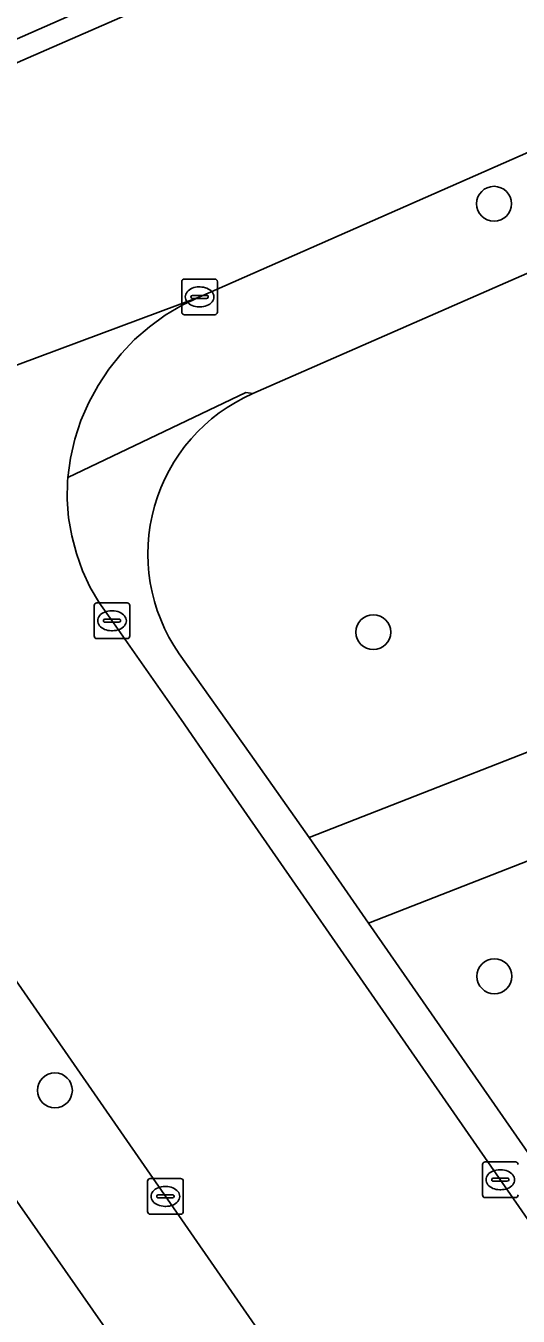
# Model space of a CAD drawing. Extents: x 159352 to 160617, y 385888 to 387323.
# Drawn here: x 159778.47 to 159792.27, y 386381.53 to 386417.7 of the extents above; entities that cross this region are included whole.
import ezdxf

# ---------------------------------------------------------------- set-up
doc = ezdxf.new("R2010")
doc.units = 0
for name, color, linetype in [('IMGEO_Boom', 7, 'Continuous'), ('IMGEO_Erf', 7, 'Continuous'), ('IMGEO_Groenvoorziening', 7, 'Continuous'), ('IMGEO_Kolk', 7, 'Continuous'), ('IMGEO_Parkeervlak_open', 7, 'Continuous'), ('IMGEO_Rijbaan_lokaal_gesloten', 7, 'Continuous'), ('IMGEO_Rijbaan_lokaal_open', 7, 'Continuous'), ('IMGEO_Voetpad_halfverhard', 7, 'Continuous'), ('IMGEO_Voetpad_open', 7, 'Continuous')]:
    doc.layers.add(name, color=color, linetype=linetype)

msp = doc.modelspace()

# ---------------------------------------------------------------- linework, layer by layer
at = {"layer": 'IMGEO_Boom'}
for centre in [(159791.589, 386412.712), (159788.205, 386400.703), (159791.599, 386391.056), (159779.282, 386387.858)]:
    msp.add_circle(centre, 0.489, dxfattribs=at)
at = {"layer": 'IMGEO_Erf'}
msp.add_lwpolyline([(159764.051, 386386.334), (159770.708, 386388.324), (159771.938, 386384.207), (159773.381, 386384.639), (159782.695, 386371.311), (159785.983, 386373.605), (159773.422, 386391.613)], dxfattribs=at)
at = {"layer": 'IMGEO_Groenvoorziening'}
for points in [[(159782.763, 386400.099), (159784.751, 386397.29), (159786.407, 386394.951), (159795.721, 386398.588), (159793.338, 386411.122), (159784.828, 386407.391)], [(159835.092, 386387.037), (159840.229, 386390.213), (159828.863, 386409.276), (159820.002, 386405.246), (159809.416, 386400.989), (159807.237, 386400.04), (159788.067, 386392.544), (159801.827, 386372.739), (159803.124, 386370.891), (159804.23, 386371.71), (159805.367, 386370.068), (159807.356, 386369.838), (159809.821, 386371.418)]]:
    msp.add_lwpolyline(points, dxfattribs=at)
msp.add_arc((159786.796, 386402.895), 4.908, 113.6422, 214.7349, dxfattribs=at)
at = {"layer": 'IMGEO_Kolk'}
for p, q in [((159782.836, 386409.676), (159782.836, 386410.528)), ((159782.911, 386410.602), (159783.763, 386410.602)), ((159783.837, 386410.528), (159783.837, 386409.676)), ((159783.095, 386410.096), (159783.095, 386410.108)), ((159783.533, 386410.059), (159783.135, 386410.059)), ((159783.138, 386410.145), (159783.536, 386410.145)), ((159783.324, 386410.382), (159783.349, 386410.382)), ((159783.579, 386410.108), (159783.579, 386410.096)), ((159783.347, 386409.822), (159783.322, 386409.822)), ((159783.763, 386409.602), (159782.911, 386409.602)), ((159780.382, 386400.597), (159780.382, 386401.449)), ((159780.457, 386401.523), (159781.309, 386401.523)), ((159781.383, 386401.449), (159781.383, 386400.597)), ((159780.641, 386401.017), (159780.641, 386401.029)), ((159780.684, 386401.066), (159781.082, 386401.066)), ((159780.87, 386401.303), (159780.895, 386401.303)), ((159781.125, 386401.029), (159781.125, 386401.017)), ((159781.079, 386400.98), (159780.681, 386400.98)), ((159780.893, 386400.743), (159780.868, 386400.743)), ((159781.309, 386400.523), (159780.457, 386400.523)), ((159791.339, 386385.853), (159792.191, 386385.853)), ((159791.264, 386384.927), (159791.264, 386385.779)), ((159791.752, 386385.633), (159791.777, 386385.633)), ((159781.878, 386384.461), (159781.878, 386385.313)), ((159781.953, 386385.387), (159782.805, 386385.387)), ((159782.366, 386385.167), (159782.391, 386385.167)), ((159782.879, 386385.313), (159782.879, 386384.461)), ((159791.523, 386385.347), (159791.523, 386385.359)), ((159791.961, 386385.31), (159791.563, 386385.31)), ((159791.566, 386385.396), (159791.964, 386385.396)), ((159791.775, 386385.073), (159791.75, 386385.073)), ((159792.007, 386385.359), (159792.007, 386385.347)), ((159782.137, 386384.881), (159782.137, 386384.893)), ((159782.575, 386384.844), (159782.177, 386384.844)), ((159782.18, 386384.93), (159782.578, 386384.93)), ((159782.621, 386384.893), (159782.621, 386384.881)), ((159792.191, 386384.853), (159791.339, 386384.853)), ((159782.805, 386384.387), (159781.953, 386384.387)), ((159782.389, 386384.607), (159782.364, 386384.607))]:
    msp.add_line(p, q, dxfattribs=at)
for points in [[(159782.836, 386409.676), (159782.836, 386410.528)], [(159782.911, 386410.602), (159783.763, 386410.602)], [(159783.837, 386410.528), (159783.837, 386409.676)], [(159783.763, 386409.602), (159782.911, 386409.602)], [(159780.382, 386400.597), (159780.382, 386401.449)], [(159780.457, 386401.523), (159781.309, 386401.523)], [(159781.383, 386401.449), (159781.383, 386400.597)], [(159781.309, 386400.523), (159780.457, 386400.523)], [(159791.339, 386385.853), (159792.191, 386385.853)], [(159791.264, 386384.927), (159791.264, 386385.779)], [(159781.878, 386384.461), (159781.878, 386385.313)], [(159781.953, 386385.387), (159782.805, 386385.387)], [(159782.879, 386385.313), (159782.879, 386384.461)], [(159792.191, 386384.853), (159791.339, 386384.853)], [(159782.805, 386384.387), (159781.953, 386384.387)]]:
    msp.add_lwpolyline(points, dxfattribs=at)
for centre, radius, start, end in [((159782.913, 386410.526), 0.0765, 91.552, 178.448), ((159782.913, 386410.526), 0.0765, 91.552, 178.448), ((159783.761, 386410.526), 0.0765, 1.552, 88.448), ((159783.761, 386410.526), 0.0765, 1.552, 88.448), ((159783.135, 386410.105), 0.0403, 85.8775, 175.7526), ((159783.132, 386410.095), 0.0366, 178.938, 274.7102), ((159783.536, 386410.102), 0.043, 264.8664, 352.4533), ((159783.54, 386410.107), 0.0386, 1.7309, 96.639), ((159782.913, 386409.678), 0.0765, 181.552, 268.448), ((159782.913, 386409.678), 0.0765, 181.552, 268.448), ((159783.761, 386409.678), 0.0765, 271.552, 358.448), ((159783.761, 386409.678), 0.0765, 271.552, 358.448), ((159780.459, 386401.447), 0.0765, 91.552, 178.448), ((159780.459, 386401.447), 0.0765, 91.552, 178.448), ((159781.307, 386401.447), 0.0765, 1.552, 88.448), ((159781.307, 386401.447), 0.0765, 1.552, 88.448), ((159780.681, 386401.026), 0.0403, 85.8775, 175.7526), ((159780.678, 386401.016), 0.0366, 178.938, 274.7102), ((159781.082, 386401.023), 0.043, 264.8664, 352.4533), ((159781.086, 386401.028), 0.0386, 1.7309, 96.639), ((159780.459, 386400.599), 0.0765, 181.552, 268.448), ((159780.459, 386400.599), 0.0765, 181.552, 268.448), ((159781.307, 386400.599), 0.0765, 271.552, 358.448), ((159781.307, 386400.599), 0.0765, 271.552, 358.448), ((159791.341, 386385.777), 0.0765, 91.552, 178.448), ((159791.341, 386385.777), 0.0765, 91.552, 178.448), ((159792.189, 386385.777), 0.0765, 1.552, 88.448), ((159792.189, 386385.777), 0.0765, 1.552, 88.448), ((159781.955, 386385.311), 0.0765, 91.552, 178.448), ((159781.955, 386385.311), 0.0765, 91.552, 178.448), ((159782.803, 386385.311), 0.0765, 1.552, 88.448), ((159782.803, 386385.311), 0.0765, 1.552, 88.448), ((159791.563, 386385.356), 0.0403, 85.8775, 175.7526), ((159791.56, 386385.346), 0.0366, 178.938, 274.7102), ((159791.964, 386385.353), 0.043, 264.8664, 352.4533), ((159791.968, 386385.358), 0.0386, 1.7309, 96.639), ((159782.177, 386384.89), 0.0403, 85.8775, 175.7526), ((159782.174, 386384.88), 0.0366, 178.938, 274.7102), ((159782.578, 386384.887), 0.043, 264.8664, 352.4533), ((159782.582, 386384.892), 0.0386, 1.7309, 96.639), ((159791.341, 386384.929), 0.0765, 181.552, 268.448), ((159791.341, 386384.929), 0.0765, 181.552, 268.448), ((159792.189, 386384.929), 0.0765, 271.552, 358.448), ((159792.189, 386384.929), 0.0765, 271.552, 358.448), ((159781.955, 386384.463), 0.0765, 181.552, 268.448), ((159781.955, 386384.463), 0.0765, 181.552, 268.448), ((159782.803, 386384.463), 0.0765, 271.552, 358.448), ((159782.803, 386384.463), 0.0765, 271.552, 358.448)]:
    msp.add_arc(centre, radius, start, end, dxfattribs=at)
for centre, major_axis, ratio, start_param, end_param in [((159783.323, 386410.102), (-0.387, 0.002), 0.722429, 4.712389, 7.853982), ((159783.348, 386410.102), (-0.39, 0.002), 0.717154, 1.570796, 4.712389), ((159780.869, 386401.023), (-0.387, 0.002), 0.722429, 4.712389, 7.853982), ((159780.894, 386401.023), (-0.39, 0.002), 0.717154, 1.570796, 4.712389), ((159791.751, 386385.353), (-0.387, 0.002), 0.722429, 4.712389, 7.853982), ((159791.776, 386385.353), (-0.39, 0.002), 0.717154, 1.570796, 4.712389), ((159782.365, 386384.887), (-0.387, 0.002), 0.722429, 4.712389, 7.853982), ((159782.39, 386384.887), (-0.39, 0.002), 0.717154, 1.570796, 4.712389)]:
    msp.add_ellipse(centre, major_axis=major_axis, ratio=ratio, start_param=start_param, end_param=end_param, dxfattribs=at)
at = {"layer": 'IMGEO_Parkeervlak_open'}
msp.add_lwpolyline([(159778.141, 386417.294), (159784.347, 386420.037), (159794.516, 386424.524)], dxfattribs=at)
at = {"layer": 'IMGEO_Rijbaan_lokaal_gesloten'}
for points in [[(159783.34, 386410.105), (159801.996, 386418.316), (159810.686, 386422.123), (159815.707, 386424.299), (159812.575, 386431.59), (159807.487, 386429.35), (159802.45, 386427.311), (159795.842, 386424.384), (159792.901, 386423.081), (159777.498, 386416.357)], [(159745.215, 386397.375), (159763.529, 386402.717), (159763.595, 386402.736), (159783.34, 386410.105)], [(159795.946, 386379.321), (159783.708, 386396.969), (159782.816, 386398.255), (159780.858, 386401.058), (159780.827, 386401.098), (159780.531, 386401.517), (159780.274, 386401.96), (159780.057, 386402.424), (159779.883, 386402.907), (159779.753, 386403.402), (159779.667, 386403.908), (159779.627, 386404.418), (159779.633, 386404.931), (159779.642, 386405.036), (159779.718, 386405.579), (159779.841, 386406.114), (159780.013, 386406.635), (159780.23, 386407.139), (159780.491, 386407.622), (159780.794, 386408.079), (159781.137, 386408.507), (159781.517, 386408.903), (159781.93, 386409.264), (159782.374, 386409.586), (159782.846, 386409.867), (159783.34, 386410.105), (159763.595, 386402.736)], [(159772.135, 386399.664), (159786.274, 386379.271)]]:
    msp.add_lwpolyline(points, dxfattribs=at)
at = {"layer": 'IMGEO_Rijbaan_lokaal_open'}
msp.add_lwpolyline([(159777.498, 386416.357), (159792.901, 386423.081), (159795.842, 386424.384), (159795.131, 386424.326), (159794.516, 386424.524), (159784.347, 386420.037), (159778.141, 386417.294)], dxfattribs=at)
at = {"layer": 'IMGEO_Voetpad_halfverhard'}
msp.add_lwpolyline([(159788.067, 386392.544), (159807.237, 386400.04), (159809.416, 386400.989), (159820.002, 386405.246), (159828.863, 386409.276), (159827.493, 386411.644), (159823.256, 386409.571), (159818.311, 386407.546), (159812.57, 386405.194), (159799.335, 386399.999), (159795.721, 386398.588), (159786.407, 386394.951)], close=True, dxfattribs=at)
at = {"layer": 'IMGEO_Voetpad_open'}
for points in [[(159822.146, 386420.883), (159822.147, 386420.887), (159819.288, 386425.855), (159817.211, 386424.957), (159815.707, 386424.299), (159810.686, 386422.123), (159801.996, 386418.316), (159783.34, 386410.105), (159782.846, 386409.867), (159782.374, 386409.586), (159781.93, 386409.264), (159781.517, 386408.903), (159781.137, 386408.507), (159780.794, 386408.079), (159780.491, 386407.622), (159780.23, 386407.139), (159780.013, 386406.635), (159779.841, 386406.114), (159779.718, 386405.579), (159779.642, 386405.036), (159784.632, 386407.419), (159784.828, 386407.391), (159793.338, 386411.122), (159806.998, 386417.111)], [(159784.828, 386407.391), (159784.632, 386407.419), (159779.642, 386405.036), (159779.633, 386404.931), (159779.627, 386404.418), (159779.667, 386403.908), (159779.753, 386403.402), (159779.883, 386402.907), (159780.057, 386402.424), (159780.274, 386401.96), (159780.531, 386401.517), (159780.827, 386401.098), (159780.858, 386401.058), (159782.816, 386398.255), (159783.708, 386396.969), (159795.946, 386379.321), (159801.352, 386371.652), (159801.759, 386371.941), (159804.186, 386368.498), (159803.779, 386368.209), (159852.375, 386298.512), (159852.641, 386296.765), (159865.171, 386278.695)], [(159806.321, 386350.42), (159790.721, 386372.862), (159787.552, 386371.356), (159786.32, 386373.122), (159788.78, 386375.657), (159788.514, 386376.04), (159787.659, 386375.447), (159785.419, 386378.678), (159786.274, 386379.271), (159772.135, 386399.664), (159771.719, 386400.218), (159771.256, 386400.732), (159770.748, 386401.203), (159770.2, 386401.627), (159769.617, 386402), (159769.003, 386402.319), (159768.362, 386402.582), (159767.701, 386402.788), (159764.562, 386401.86), (159764.565, 386401.845)], [(159766.724, 386401.08), (159767.812, 386399.585), (159773.415, 386391.664), (159773.422, 386391.613), (159785.983, 386373.605)], [(159918.758, 386203.745), (159921.121, 386205.382), (159918.612, 386205.674), (159905.885, 386223.895), (159904.311, 386226.148), (159884.445, 386254.589), (159883.019, 386256.63), (159852.087, 386300.915), (159850.651, 386302.97), (159806.589, 386365.964), (159805.964, 386366.806), (159803.124, 386370.891), (159801.827, 386372.739), (159788.067, 386392.544), (159786.407, 386394.951), (159784.751, 386397.29), (159782.763, 386400.099)]]:
    msp.add_lwpolyline(points, dxfattribs=at)
msp.add_arc((159786.796, 386402.895), 4.908, 113.6422, 214.7349, dxfattribs=at)

doc.saveas('drawing.dxf')
